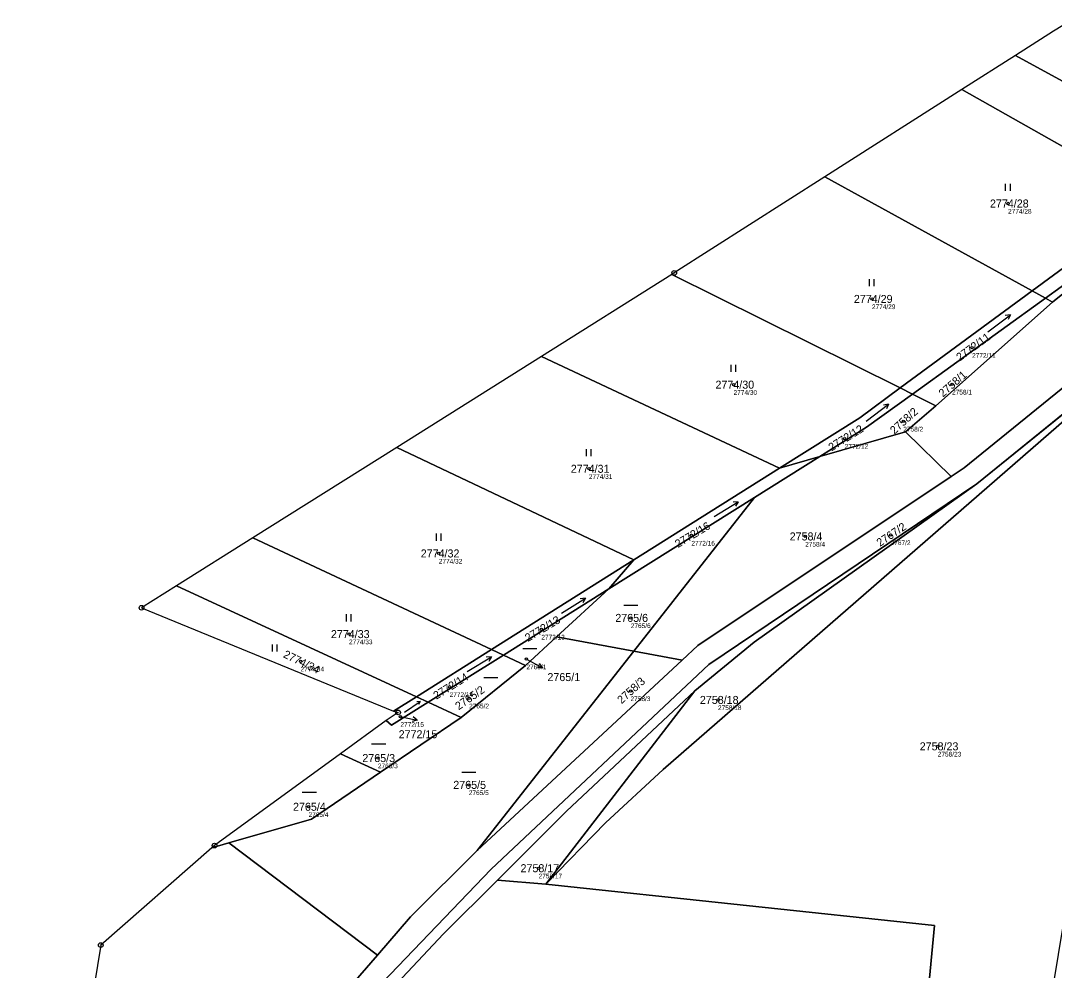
# Model space of a CAD drawing. Extents: x -739214 to -733252, y -1147612 to -1142842.
# Drawn here: x -738786.9 to -738567.4, y -1144231.8 to -1144030.1 of the extents above; entities that cross this region are included whole.
import ezdxf

# ---------------------------------------------------------------- set-up
doc = ezdxf.new("R2010")
doc.units = 0
for name, color, linetype in [('Definiční body', 7, 'Continuous'), ('Hranice parcel', 7, 'Continuous'), ('Parcelní čísla', 7, 'Continuous'), ('Polygon ku', 7, 'Continuous'), ('Polygon parcely', 7, 'Continuous'), ('Pop  PČ popisy', 7, 'Continuous'), ('Značky bodu BP', 7, 'Continuous'), ('Značky kultur', 7, 'Continuous')]:
    doc.layers.add(name, color=color, linetype=linetype)

msp = doc.modelspace()

# ---------------------------------------------------------------- linework, layer by layer
at = {"layer": 'Definiční body'}
for centre in [(-738577.23, -1144068.92), (-738606.13, -1144089.19), (-738584.86, -1144099.53), (-738635.51, -1144107.4), (-738589.12, -1144107.33), (-738599.47, -1144115.18), (-738611.91, -1144118.84), (-738666.23, -1144125.26), (-738602.16, -1144139.31), (-738644.47, -1144139.41), (-738620.3, -1144139.63), (-738698.09, -1144143.24), (-738657.32, -1144156.93), (-738717.16, -1144160.37), (-738676.32, -1144159.36), (-738727.45, -1144166.15), (-738679.49, -1144165.68), (-738695.8, -1144171.57), (-738691.65, -1144173.99), (-738657.39, -1144172.44), (-738638.82, -1144174.35), (-738706.23, -1144177.9), (-738592.15, -1144184.21), (-738711.02, -1144186.7), (-738691.71, -1144192.39), (-738725.74, -1144197.04), (-738676.9, -1144210.09)]:
    msp.add_circle(centre, 0.25, dxfattribs=at)
at = {"layer": 'Hranice parcel'}
for p, q in [((-738575.66, -1144037.47), (-738587.02, -1144044.71)), ((-738575.66, -1144037.47), (-738535.73, -1144059.31)), ((-738587.02, -1144044.71), (-738616.13, -1144063.28)), ((-738587.02, -1144044.71), (-738545.6, -1144068.12)), ((-738616.13, -1144063.28), (-738648.1, -1144083.66)), ((-738616.13, -1144063.28), (-738572.08, -1144087.48)), ((-738542.66, -1144069.78), (-738569.3, -1144089.01)), ((-738542.66, -1144069.78), (-738567.78, -1144089.85)), ((-738648.65, -1144084.01), (-738676.28, -1144101.39)), ((-738648.1, -1144083.66), (-738648.65, -1144084.01)), ((-738648.65, -1144084.01), (-738600.12, -1144108.09)), ((-738572.08, -1144087.48), (-738600.12, -1144108.09)), ((-738572.08, -1144087.48), (-738569.3, -1144089.01)), ((-738569.3, -1144089.01), (-738597.52, -1144109.38)), ((-738592.53, -1144111.86), (-738567.78, -1144089.85)), ((-738567.78, -1144089.85), (-738569.3, -1144089.01)), ((-738583.86, -1144128.46), (-738538.66, -1144091.78)), ((-738676.28, -1144101.39), (-738707.02, -1144120.72)), ((-738676.28, -1144101.39), (-738625.73, -1144125.13)), ((-738600.12, -1144108.09), (-738597.52, -1144109.38)), ((-738597.52, -1144109.38), (-738592.53, -1144111.86)), ((-738598.98, -1144117.38), (-738592.53, -1144111.86)), ((-738617.2, -1144122.66), (-738598.98, -1144117.38)), ((-738589.33, -1144126.92), (-738598.98, -1144117.38)), ((-738707.02, -1144120.72), (-738737.58, -1144139.93)), ((-738707.02, -1144120.72), (-738656.71, -1144144.63)), ((-738617.2, -1144122.66), (-738631.04, -1144131.35)), ((-738625.73, -1144125.13), (-738617.2, -1144122.66)), ((-738625.73, -1144125.13), (-738656.71, -1144144.63)), ((-738631.04, -1144131.35), (-738661.97, -1144150.76)), ((-738631.04, -1144131.35), (-738656.7, -1144164.01)), ((-738737.58, -1144139.93), (-738753.77, -1144150.11)), ((-738737.58, -1144139.93), (-738686.91, -1144163.64)), ((-738656.71, -1144144.63), (-738686.91, -1144163.64)), ((-738661.97, -1144150.76), (-738656.71, -1144144.63)), ((-738753.77, -1144150.11), (-738761.21, -1144154.79)), ((-738753.77, -1144150.11), (-738702.86, -1144173.69)), ((-738661.97, -1144150.76), (-738684.38, -1144164.82)), ((-738673.08, -1144160.96), (-738661.97, -1144150.76)), ((-738761.21, -1144154.79), (-738707.74, -1144176.76)), ((-738679.69, -1144167.02), (-738673.08, -1144160.96)), ((-738656.7, -1144164.01), (-738673.08, -1144160.96)), ((-738686.91, -1144163.64), (-738702.86, -1144173.69)), ((-738684.38, -1144164.82), (-738700.36, -1144174.85)), ((-738656.7, -1144164.01), (-738689.94, -1144206.33)), ((-738686.91, -1144163.64), (-738684.38, -1144164.82)), ((-738684.38, -1144164.82), (-738679.69, -1144167.02)), ((-738646.45, -1144165.92), (-738656.7, -1144164.01)), ((-738693.37, -1144178.08), (-738679.69, -1144167.02)), ((-738646.45, -1144165.92), (-738689.94, -1144206.33)), ((-738702.86, -1144173.69), (-738707.74, -1144176.76)), ((-738702.86, -1144173.69), (-738700.36, -1144174.85)), ((-738675.34, -1144213.49), (-738643.76, -1144172.41)), ((-738700.36, -1144174.85), (-738693.37, -1144178.08)), ((-738710.48, -1144189.7), (-738693.37, -1144178.08)), ((-738709.26, -1144178.7), (-738718.97, -1144185.78)), ((-738718.97, -1144185.78), (-738745.71, -1144205.27)), ((-738718.97, -1144185.78), (-738710.48, -1144189.7)), ((-738746.25, -1144205.75), (-738742.64, -1144204.71)), ((-738742.64, -1144204.71), (-738711.14, -1144228.53)), ((-738745.71, -1144205.27), (-738746.25, -1144205.75)), ((-738685.65, -1144212.62), (-738675.34, -1144213.49)), ((-738711.14, -1144228.53), (-738718.62, -1144237.17))]:
    msp.add_line(p, q, dxfattribs=at)
for points in [[(-738563.98, -1144030.09), (-738567.56, -1144032.3), (-738575.66, -1144037.47)], [(-738545.6, -1144068.12), (-738550.5, -1144071.62), (-738572.08, -1144087.48)], [(-738529.68, -1144078.9), (-738586.54, -1144125.06), (-738589.33, -1144126.92)], [(-738675.34, -1144213.49), (-738662.72, -1144200.42), (-738650.47, -1144189.14), (-738538.66, -1144091.78)], [(-738600.12, -1144108.09), (-738608.73, -1144114.42), (-738625.73, -1144125.13)], [(-738597.52, -1144109.38), (-738607.31, -1144116.45), (-738617.2, -1144122.66)], [(-738589.33, -1144126.92), (-738643.11, -1144162.82), (-738646.45, -1144165.92)], [(-738715.02, -1144239.51), (-738686.98, -1144210.3), (-738640.79, -1144166.84), (-738583.86, -1144128.46)], [(-738583.86, -1144128.46), (-738631.13, -1144162.06), (-738643.76, -1144172.41)], [(-738643.76, -1144172.41), (-738670.96, -1144198), (-738685.65, -1144212.62)], [(-738700.36, -1144174.85), (-738708.12, -1144179.72), (-738709.26, -1144178.7)], [(-738707.74, -1144176.76), (-738706.74, -1144177.02), (-738709.26, -1144178.7)], [(-738742.64, -1144204.71), (-738725.15, -1144199.67), (-738710.48, -1144189.7)], [(-738746.25, -1144205.75), (-738769.88, -1144226.42), (-738775.29, -1144259.73)], [(-738689.94, -1144206.33), (-738704.12, -1144220.41), (-738711.14, -1144228.53)], [(-738729.51, -1144268.12), (-738715.65, -1144243.76), (-738697.12, -1144224.03), (-738685.65, -1144212.62)], [(-738598.34, -1144280.41), (-738592.87, -1144222.29), (-738675.34, -1144213.49)]]:
    msp.add_lwpolyline(points, dxfattribs=at)
at = {"layer": 'Polygon ku'}
for points in [[(-738563.98, -1144030.09), (-738567.56, -1144032.3), (-738575.66, -1144037.47), (-738587.02, -1144044.71), (-738616.13, -1144063.28)], [(-738616.13, -1144063.28), (-738648.1, -1144083.66), (-738648.65, -1144084.01), (-738676.28, -1144101.39), (-738707.02, -1144120.72), (-738737.58, -1144139.93), (-738753.77, -1144150.11), (-738761.21, -1144154.79), (-738707.74, -1144176.76), (-738706.74, -1144177.02), (-738709.26, -1144178.7), (-738718.97, -1144185.78), (-738745.71, -1144205.27), (-738746.25, -1144205.75), (-738769.88, -1144226.42), (-738775.29, -1144259.73), (-738775.51, -1144260.53), (-738778.25, -1144270.22), (-738786.87, -1144300.76), (-738783.05, -1144313.46), (-738782.62, -1144314.52), (-738764.08, -1144360.02)]]:
    msp.add_lwpolyline(points, dxfattribs=at)
at = {"layer": 'Polygon parcely'}
for points in [[(-738563.98, -1144030.09), (-738567.56, -1144032.3), (-738575.66, -1144037.47), (-738535.73, -1144059.31), (-738526.44, -1144051.56)], [(-738575.66, -1144037.47), (-738587.02, -1144044.71), (-738545.6, -1144068.12), (-738535.73, -1144059.31)], [(-738572.08, -1144087.48), (-738550.5, -1144071.62), (-738545.6, -1144068.12), (-738587.02, -1144044.71), (-738616.13, -1144063.28)], [(-738648.1, -1144083.66), (-738648.65, -1144084.01), (-738600.12, -1144108.09), (-738572.08, -1144087.48), (-738616.13, -1144063.28)], [(-738540.55, -1144068.26), (-738542.66, -1144069.78), (-738567.78, -1144089.85), (-738592.53, -1144111.86), (-738598.98, -1144117.38), (-738589.33, -1144126.92), (-738586.54, -1144125.06), (-738529.68, -1144078.9)], [(-738569.3, -1144089.01), (-738542.66, -1144069.78), (-738545.6, -1144068.12), (-738550.5, -1144071.62), (-738572.08, -1144087.48)], [(-738542.66, -1144069.78), (-738569.3, -1144089.01), (-738567.78, -1144089.85)], [(-738625.73, -1144125.13), (-738608.73, -1144114.42), (-738600.12, -1144108.09), (-738648.65, -1144084.01), (-738676.28, -1144101.39)], [(-738597.52, -1144109.38), (-738569.3, -1144089.01), (-738572.08, -1144087.48), (-738600.12, -1144108.09)], [(-738569.3, -1144089.01), (-738597.52, -1144109.38), (-738592.53, -1144111.86), (-738567.78, -1144089.85)], [(-738583.86, -1144128.46), (-738631.13, -1144162.06), (-738643.76, -1144172.41), (-738675.34, -1144213.49), (-738662.72, -1144200.42), (-738650.47, -1144189.14), (-738538.66, -1144091.78)], [(-738563.56, -1144210.38), (-738538.66, -1144091.78), (-738650.47, -1144189.14), (-738662.72, -1144200.42), (-738675.34, -1144213.49), (-738592.87, -1144222.29), (-738598.34, -1144280.41), (-738575.42, -1144282.56)], [(-738656.71, -1144144.63), (-738625.73, -1144125.13), (-738676.28, -1144101.39), (-738707.02, -1144120.72)], [(-738608.73, -1144114.42), (-738625.73, -1144125.13), (-738617.2, -1144122.66), (-738607.31, -1144116.45), (-738597.52, -1144109.38), (-738600.12, -1144108.09)], [(-738597.52, -1144109.38), (-738607.31, -1144116.45), (-738617.2, -1144122.66), (-738598.98, -1144117.38), (-738592.53, -1144111.86)], [(-738617.2, -1144122.66), (-738631.04, -1144131.35), (-738656.7, -1144164.01), (-738646.45, -1144165.92), (-738643.11, -1144162.82), (-738589.33, -1144126.92), (-738598.98, -1144117.38)], [(-738686.91, -1144163.64), (-738656.71, -1144144.63), (-738707.02, -1144120.72), (-738737.58, -1144139.93)], [(-738625.73, -1144125.13), (-738656.71, -1144144.63), (-738661.97, -1144150.76), (-738631.04, -1144131.35), (-738617.2, -1144122.66)], [(-738685.65, -1144212.62), (-738670.96, -1144198), (-738643.76, -1144172.41), (-738631.13, -1144162.06), (-738583.86, -1144128.46), (-738640.79, -1144166.84), (-738686.98, -1144210.3), (-738715.02, -1144239.51), (-738732.18, -1144264.87), (-738740.28, -1144285.73), (-738743.89, -1144314.16), (-738743.87, -1144375.73), (-738742.03, -1144375.43), (-738741.69, -1144366.44), (-738741.37, -1144357.79), (-738742.31, -1144336.61), (-738738.82, -1144302.23), (-738735.23, -1144282.35), (-738729.51, -1144268.12), (-738715.65, -1144243.76), (-738697.12, -1144224.03)], [(-738661.97, -1144150.76), (-738673.08, -1144160.96), (-738656.7, -1144164.01), (-738631.04, -1144131.35)], [(-738737.58, -1144139.93), (-738753.77, -1144150.11), (-738702.86, -1144173.69), (-738686.91, -1144163.64)], [(-738656.71, -1144144.63), (-738686.91, -1144163.64), (-738684.38, -1144164.82), (-738661.97, -1144150.76)], [(-738753.77, -1144150.11), (-738761.21, -1144154.79), (-738707.74, -1144176.76), (-738702.86, -1144173.69)], [(-738661.97, -1144150.76), (-738684.38, -1144164.82), (-738679.69, -1144167.02), (-738673.08, -1144160.96)], [(-738711.14, -1144228.53), (-738704.12, -1144220.41), (-738689.94, -1144206.33), (-738656.7, -1144164.01), (-738673.08, -1144160.96), (-738679.69, -1144167.02), (-738693.37, -1144178.08), (-738710.48, -1144189.7), (-738725.15, -1144199.67), (-738742.64, -1144204.71)], [(-738686.91, -1144163.64), (-738702.86, -1144173.69), (-738700.36, -1144174.85), (-738684.38, -1144164.82)], [(-738700.36, -1144174.85), (-738693.37, -1144178.08), (-738679.69, -1144167.02), (-738684.38, -1144164.82)], [(-738656.7, -1144164.01), (-738689.94, -1144206.33), (-738646.45, -1144165.92)], [(-738709.26, -1144178.7), (-738708.12, -1144179.72), (-738700.36, -1144174.85), (-738702.86, -1144173.69), (-738707.74, -1144176.76), (-738706.74, -1144177.02)], [(-738685.65, -1144212.62), (-738675.34, -1144213.49), (-738643.76, -1144172.41), (-738670.96, -1144198)], [(-738710.48, -1144189.7), (-738693.37, -1144178.08), (-738700.36, -1144174.85), (-738708.12, -1144179.72), (-738709.26, -1144178.7), (-738718.97, -1144185.78)], [(-738745.71, -1144205.27), (-738746.25, -1144205.75), (-738742.64, -1144204.71), (-738725.15, -1144199.67), (-738710.48, -1144189.7), (-738718.97, -1144185.78)], [(-738775.51, -1144260.53), (-738778.25, -1144270.22), (-738734.47, -1144264.86), (-738721.53, -1144240.85), (-738718.62, -1144237.17), (-738711.14, -1144228.53), (-738742.64, -1144204.71), (-738746.25, -1144205.75), (-738769.88, -1144226.42), (-738775.29, -1144259.73)], [(-738592.87, -1144222.29), (-738675.34, -1144213.49), (-738685.65, -1144212.62), (-738697.12, -1144224.03), (-738715.65, -1144243.76), (-738729.51, -1144268.12), (-738598.34, -1144280.41)]]:
    msp.add_lwpolyline(points, close=True, dxfattribs=at)
msp.add_lwpolyline([(-738529.68, -1144078.9), (-738586.54, -1144125.06), (-738589.33, -1144126.92), (-738643.11, -1144162.82), (-738646.45, -1144165.92), (-738689.94, -1144206.33), (-738704.12, -1144220.41), (-738711.14, -1144228.53), (-738718.62, -1144237.17), (-738715.02, -1144239.51), (-738686.98, -1144210.3), (-738640.79, -1144166.84), (-738583.86, -1144128.46), (-738538.66, -1144091.78)], dxfattribs=at)
at = {"layer": 'Pop  PČ popisy'}
for p, q in [((-738679.49, -1144165.68), (-738678.68, -1144166.11)), ((-738678.68, -1144166.11), (-738676.03, -1144167.52)), ((-738676.03, -1144167.52), (-738677.15, -1144167.49)), ((-738676.03, -1144167.52), (-738676.68, -1144166.61)), ((-738706.23, -1144177.9), (-738705.63, -1144178.03)), ((-738705.63, -1144178.03), (-738702.7, -1144178.65)), ((-738702.7, -1144178.65), (-738703.57, -1144177.96)), ((-738702.7, -1144178.65), (-738703.78, -1144178.94))]:
    msp.add_line(p, q, dxfattribs=at)
at = {"layer": 'Značky bodu BP'}
for centre, radius in [((-738648.1, -1144083.66), 0.5), ((-738648.1, -1144083.66), 0.0303), ((-738761.21, -1144154.79), 0.5), ((-738761.21, -1144154.79), 0.0303), ((-738706.74, -1144177.02), 0.5), ((-738706.74, -1144177.02), 0.0303), ((-738745.71, -1144205.27), 0.5), ((-738745.71, -1144205.27), 0.0303), ((-738769.88, -1144226.42), 0.5), ((-738769.88, -1144226.42), 0.0303)]:
    msp.add_circle(centre, radius, dxfattribs=at)
at = {"layer": 'Značky kultur'}
for p, q in [((-738577.74, -1144066.22), (-738577.74, -1144064.72)), ((-738576.74, -1144066.22), (-738576.74, -1144064.72)), ((-738606.64, -1144086.49), (-738606.64, -1144084.99)), ((-738605.64, -1144086.49), (-738605.64, -1144084.99)), ((-738581.54, -1144096.16), (-738576.74, -1144092.55)), ((-738576.74, -1144092.55), (-738577.83, -1144092.74)), ((-738576.74, -1144092.55), (-738577.22, -1144093.54)), ((-738636.02, -1144104.7), (-738636.02, -1144103.2)), ((-738635.02, -1144104.7), (-738635.02, -1144103.2)), ((-738607.37, -1144115.16), (-738602.58, -1144111.55)), ((-738602.58, -1144111.55), (-738603.66, -1144111.74)), ((-738602.58, -1144111.55), (-738603.05, -1144112.54)), ((-738666.74, -1144122.56), (-738666.74, -1144121.06)), ((-738665.74, -1144122.56), (-738665.74, -1144121.06)), ((-738639.66, -1144135.38), (-738634.52, -1144132.29)), ((-738634.52, -1144132.29), (-738635.61, -1144132.37)), ((-738634.52, -1144132.29), (-738635.1, -1144133.23)), ((-738698.6, -1144140.54), (-738698.6, -1144139.04)), ((-738697.6, -1144140.54), (-738697.6, -1144139.04)), ((-738672.05, -1144155.95), (-738666.96, -1144152.77)), ((-738666.96, -1144152.77), (-738668.05, -1144152.86)), ((-738666.96, -1144152.77), (-738667.52, -1144153.71)), ((-738658.82, -1144154.23), (-738655.82, -1144154.23)), ((-738717.67, -1144157.67), (-738717.67, -1144156.17)), ((-738716.67, -1144157.67), (-738716.67, -1144156.17)), ((-738733.4, -1144164.07), (-738733.4, -1144162.57)), ((-738732.4, -1144164.07), (-738732.4, -1144162.57)), ((-738692.06, -1144168.31), (-738686.92, -1144165.22)), ((-738686.92, -1144165.22), (-738688.02, -1144165.3)), ((-738686.92, -1144165.22), (-738687.5, -1144166.16)), ((-738680.28, -1144163.42), (-738677.28, -1144163.42)), ((-738688.55, -1144169.56), (-738685.55, -1144169.56)), ((-738705.38, -1144176.93), (-738702.05, -1144174.68)), ((-738702.05, -1144174.68), (-738702.78, -1144174.77)), ((-738702.05, -1144174.68), (-738702.41, -1144175.33)), ((-738712.37, -1144183.69), (-738709.37, -1144183.69)), ((-738693.21, -1144189.69), (-738690.21, -1144189.69)), ((-738727.08, -1144193.95), (-738724.08, -1144193.95))]:
    msp.add_line(p, q, dxfattribs=at)

# ---------------------------------------------------------------- texts
at = {"layer": 'Definiční body'}
for s, p in [('2774/28', (-738577.23, -1144071.08)), ('2774/29', (-738606.13, -1144091.35)), ('2772/11', (-738584.86, -1144101.69)), ('2774/30', (-738635.51, -1144109.56)), ('2758/1', (-738589.12, -1144109.49)), ('2758/2', (-738599.47, -1144117.34)), ('2772/12', (-738611.91, -1144121)), ('2774/31', (-738666.23, -1144127.42)), ('2772/16', (-738644.47, -1144141.57)), ('2758/4', (-738620.3, -1144141.79)), ('2767/2', (-738602.16, -1144141.47)), ('2774/32', (-738698.09, -1144145.4)), ('2765/6', (-738657.32, -1144159.09)), ('2772/13', (-738676.32, -1144161.52)), ('2774/33', (-738717.16, -1144162.53)), ('2774/34', (-738727.45, -1144168.31)), ('2765/1', (-738679.49, -1144167.84)), ('2772/14', (-738695.8, -1144173.73)), ('2758/3', (-738657.39, -1144174.6)), ('2765/2', (-738691.65, -1144176.15)), ('2758/18', (-738638.82, -1144176.51)), ('2772/15', (-738706.23, -1144180.06)), ('2758/23', (-738592.15, -1144186.37)), ('2765/3', (-738711.02, -1144188.86)), ('2765/5', (-738691.71, -1144194.55)), ('2765/4', (-738725.74, -1144199.2)), ('2758/17', (-738676.9, -1144212.25))]:
    msp.add_text(s, height=1, dxfattribs=at).set_placement(p)
at = {"layer": 'Parcelní čísla'}
for s, p in [('2774/28', (-738581.07, -1144069.77)), ('2774/29', (-738609.97, -1144090.04)), ('2774/30', (-738639.35, -1144108.25)), ('2774/31', (-738670.07, -1144126.11)), ('2758/4', (-738623.6, -1144140.48)), ('2774/32', (-738701.93, -1144144.09)), ('2765/6', (-738660.62, -1144157.78)), ('2774/33', (-738721, -1144161.22)), ('2765/1', (-738675.03, -1144170.35)), ('2758/18', (-738642.66, -1144175.2)), ('2772/15', (-738706.62, -1144182.49)), ('2758/23', (-738595.99, -1144185.06)), ('2765/3', (-738714.33, -1144187.55)), ('2765/5', (-738695.02, -1144193.24)), ('2765/4', (-738729.05, -1144197.89)), ('2758/17', (-738680.74, -1144210.94))]:
    msp.add_text(s, height=1.7, dxfattribs=at).set_placement(p)
for s, rotation, p in [('2772/11', 36, (-738587.46, -1144102.47)), ('2758/1', 41, (-738591.06, -1144110.14)), ('2758/2', 42, (-738601.36, -1144118.02)), ('2772/12', 32, (-738614.71, -1144121.59)), ('2772/16', 31, (-738647.32, -1144142.11)), ('2767/2', 34, (-738604.43, -1144141.86)), ('2772/13', 31, (-738679.17, -1144162.06)), ('2774/34', 334, (-738731.27, -1144165.23)), ('2772/14', 32, (-738698.6, -1144174.32)), ('2758/3', 42, (-738659.28, -1144175.28)), ('2765/2', 35, (-738693.87, -1144176.58))]:
    msp.add_text(s, height=1.7, rotation=rotation, dxfattribs=at).set_placement(p)

doc.saveas('drawing.dxf')
